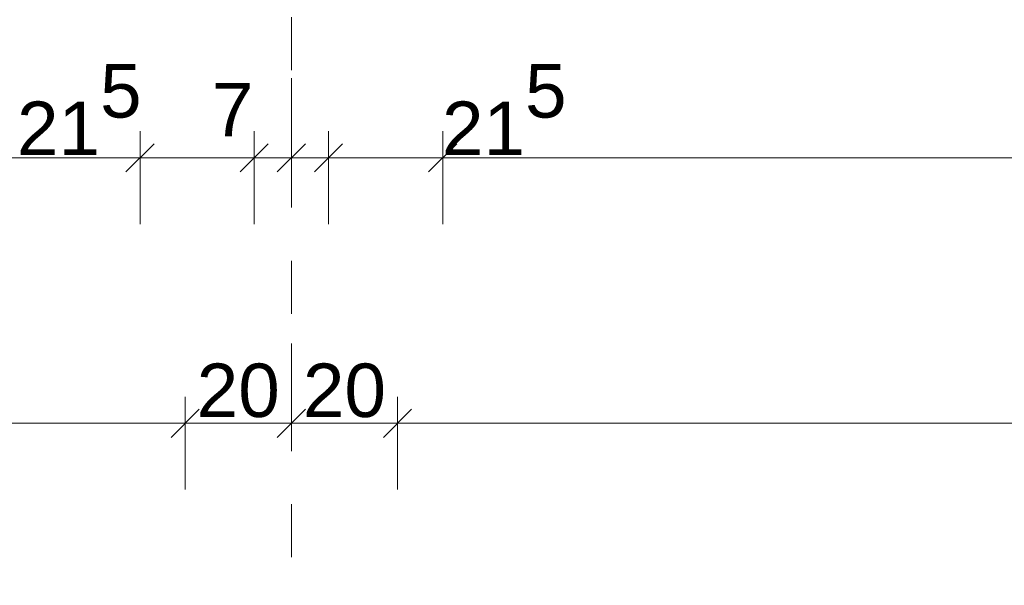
# Model space of a CAD drawing. Header units: metres. Extents: x -180 to 4, y -50 to 6.
# Tile 552 of 656: x -58.68 to -56.83, y 1.09 to 2.16. Entities that reach past the tile are written whole.
import ezdxf

# ---------------------------------------------------------------- set-up
doc = ezdxf.new("R2010")
doc.units = ezdxf.units.M
doc.header["$LTSCALE"] = 0.05
doc.header["$PDMODE"] = 1
doc.header["$PDSIZE"] = -2
doc.linetypes.add('Linienart-53', pattern=[5.291531, 3.175, -1.058062, 0.352704, -0.705764])
doc.layers.get('0').update_dxf_attribs({"lineweight": 25})
doc.layers.add('70 -71 Achsen- 1 Gebäudeachsen', color=7, linetype='Linienart-53', lineweight=18)
doc.layers.add('Keine', color=7, linetype='Continuous', lineweight=9)
doc.layers.add('70 -76 Bemaßung- 2 Allgemein', color=7, linetype='Continuous', lineweight=5, true_color=0x6666cc)
doc.styles.add('Arial', font='arial.ttf')
doc.dimstyles.new('k+k 1_50', dxfattribs={"dimtxt": 0.100689, "dimasz": 0.05302, "dimexe": 0.05, "dimexo": 0.15, "dimgap": 0.01, "dimtad": 1, "dimdec": 3, "dimtxsty": 'Arial', "dimblk": 'VW_SLASH', "dimblk1": 'VW_SLASH', "dimblk2": 'VW_SLASH', "dimcen": 0, "dimdle": 0.05, "dimadec": 3, "dimazin": 0, "dimtfac": 0.75, "dimtdec": 3, "dimtix": 1, "dimtmove": 0, "dimatfit": 0, "dimldrblk": 'VW_SLASH-1', "dimfxl": 0.125, "dimfxlon": 1, "dimfrac": 2, "dimtolj": 1, "dimarcsym": 0})

# ---------------------------------------------------------------- blocks, each defined once
blk = doc.blocks.new('VW_SLASH')
at = {"color": 0, "linetype": 'ByBlock', "lineweight": -2, "transparency": 16777216}
blk.add_line((0.943, 0), (-1, 0), dxfattribs=at)
at = {"color": 0, "lineweight": 20, "transparency": 16777216, "flags": 128}
blk.add_lwpolyline([(0.5, 0.5), (-0.5, -0.5)], dxfattribs=at)
blk = doc.blocks.new('*D11115')
at = {"layer": '70 -76 Bemaßung- 2 Allgemein', "color": 0, "lineweight": -2}
for p, q in [((-61.016, 1.775), (-61.016, 1.95)), ((-58.456, 1.775), (-58.456, 1.95)), ((-58.509, 1.9), (-60.963, 1.9))]:
    blk.add_line(p, q, dxfattribs=at)
at = {"layer": 'Defpoints', "color": 0}
for p in [(-61.016, 1.9), (-61.016, -0.347), (-58.456, -0.347)]:
    blk.add_point(p, dxfattribs=at)
at = {"layer": '70 -76 Bemaßung- 2 Allgemein', "color": 0, "lineweight": -2, "xscale": 0.05302001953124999, "yscale": 0.05302001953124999, "zscale": 0.05302001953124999, "rotation": 180}
blk.add_blockref('VW_SLASH', (-61.016, 1.9), dxfattribs=at)
at = {"layer": '70 -76 Bemaßung- 2 Allgemein', "color": 0, "lineweight": -2, "xscale": 0.05302001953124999, "yscale": 0.05302001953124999, "zscale": 0.05302001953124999}
blk.add_blockref('VW_SLASH', (-58.456, 1.9), dxfattribs=at)
at = {"layer": '70 -76 Bemaßung- 2 Allgemein', "color": 0, "insert": (-59.736, 1.9704), "char_height": 0.10069, "attachment_point": 5, "style": 'Arial'}
blk.add_mtext('\\A1;2,56', dxfattribs=at)
blk = doc.blocks.new('VW_SLASH-1')
at = {"color": 0, "linetype": 'ByBlock', "lineweight": -2, "transparency": 16777216}
blk.add_line((0.943, 0), (-1, 0), dxfattribs=at)
at = {"color": 0, "lineweight": 5, "transparency": 16777216, "flags": 128}
blk.add_lwpolyline([(0.5, 0.5), (-0.5, -0.5)], dxfattribs=at)
blk = doc.blocks.new('*D11116')
at = {"layer": '70 -76 Bemaßung- 2 Allgemein', "color": 0, "lineweight": -2}
for p, q in [((-58.456, 1.775), (-58.456, 1.95)), ((-58.241, 1.775), (-58.241, 1.95)), ((-58.509, 1.9), (-58.562, 1.9)), ((-58.241, 1.9), (-58.456, 1.9)), ((-58.188, 1.9), (-58.135, 1.9))]:
    blk.add_line(p, q, dxfattribs=at)
at = {"layer": 'Defpoints', "color": 0}
for p in [(-58.456, 1.9), (-58.241, 0.15), (-58.456, -0.347)]:
    blk.add_point(p, dxfattribs=at)
at = {"layer": '70 -76 Bemaßung- 2 Allgemein', "color": 0, "lineweight": -2, "xscale": 0.05302001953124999, "yscale": 0.05302001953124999, "zscale": 0.05302001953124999}
blk.add_blockref('VW_SLASH', (-58.456, 1.9), dxfattribs=at)
at = {"layer": '70 -76 Bemaßung- 2 Allgemein', "color": 0, "lineweight": -2, "xscale": 0.05302001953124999, "yscale": 0.05302001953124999, "zscale": 0.05302001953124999, "rotation": 180}
blk.add_blockref('VW_SLASH', (-58.241, 1.9), dxfattribs=at)
at = {"layer": '70 -76 Bemaßung- 2 Allgemein', "color": 0, "insert": (-58.5703, 1.9909), "char_height": 0.100689, "attachment_point": 5, "style": 'Arial'}
blk.add_mtext('\\A1;21\\S5^ ;', dxfattribs=at)
blk = doc.blocks.new('*D11117')
at = {"layer": '70 -76 Bemaßung- 2 Allgemein', "color": 0, "lineweight": -2}
for p, q in [((-58.171, 2.05), (-58.171, 1.95)), ((-58.241, 1.775), (-58.241, 1.95)), ((-58.294, 1.9), (-58.347, 1.9)), ((-58.171, 1.9), (-58.241, 1.9)), ((-58.118, 1.9), (-58.065, 1.9))]:
    blk.add_line(p, q, dxfattribs=at)
at = {"layer": 'Defpoints', "color": 0}
for p in [(-58.241, 1.9), (-58.171, 1.9), (-58.241, 0.15)]:
    blk.add_point(p, dxfattribs=at)
at = {"layer": '70 -76 Bemaßung- 2 Allgemein', "color": 0, "lineweight": -2, "xscale": 0.05302001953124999, "yscale": 0.05302001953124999, "zscale": 0.05302001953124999}
blk.add_blockref('VW_SLASH', (-58.241, 1.9), dxfattribs=at)
at = {"layer": '70 -76 Bemaßung- 2 Allgemein', "color": 0, "lineweight": -2, "xscale": 0.05302001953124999, "yscale": 0.05302001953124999, "zscale": 0.05302001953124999, "rotation": 180}
blk.add_blockref('VW_SLASH', (-58.171, 1.9), dxfattribs=at)
at = {"layer": '70 -76 Bemaßung- 2 Allgemein', "color": 0, "insert": (-58.2817, 1.9909), "char_height": 0.10069, "attachment_point": 5, "style": 'Arial'}
blk.add_mtext('\\A1;7', dxfattribs=at)
blk = doc.blocks.new('*D11118')
at = {"layer": '70 -76 Bemaßung- 2 Allgemein', "color": 0, "lineweight": -2}
for p, q in [((-58.171, 2.05), (-58.171, 1.95)), ((-58.101, 1.775), (-58.101, 1.95)), ((-58.224, 1.9), (-58.277, 1.9)), ((-58.101, 1.9), (-58.171, 1.9)), ((-58.048, 1.9), (-57.995, 1.9))]:
    blk.add_line(p, q, dxfattribs=at)
at = {"layer": 'Defpoints', "color": 0}
for p in [(-58.171, 1.9), (-58.171, 1.9), (-58.101, 0.15)]:
    blk.add_point(p, dxfattribs=at)
at = {"layer": '70 -76 Bemaßung- 2 Allgemein', "color": 0, "lineweight": -2, "xscale": 0.05302001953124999, "yscale": 0.05302001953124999, "zscale": 0.05302001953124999}
blk.add_blockref('VW_SLASH', (-58.171, 1.9), dxfattribs=at)
at = {"layer": '70 -76 Bemaßung- 2 Allgemein', "color": 0, "lineweight": -2, "xscale": 0.05302001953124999, "yscale": 0.05302001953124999, "zscale": 0.05302001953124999, "rotation": 180}
blk.add_blockref('VW_SLASH', (-58.101, 1.9), dxfattribs=at)
at = {"layer": '70 -76 Bemaßung- 2 Allgemein', "color": 0, "insert": (-56.3726, 1.9), "char_height": 0.10069, "attachment_point": 5, "style": 'Arial'}
blk.add_mtext('\\A1;7', dxfattribs=at)
blk = doc.blocks.new('*D11119')
at = {"layer": '70 -76 Bemaßung- 2 Allgemein', "color": 0, "lineweight": -2}
for p, q in [((-58.101, 1.775), (-58.101, 1.95)), ((-57.886, 1.775), (-57.886, 1.95)), ((-58.154, 1.9), (-58.207, 1.9)), ((-57.886, 1.9), (-58.101, 1.9)), ((-57.833, 1.9), (-57.78, 1.9))]:
    blk.add_line(p, q, dxfattribs=at)
at = {"layer": 'Defpoints', "color": 0}
for p in [(-58.101, 1.9), (-58.101, 0.15), (-57.886, -0.347)]:
    blk.add_point(p, dxfattribs=at)
at = {"layer": '70 -76 Bemaßung- 2 Allgemein', "color": 0, "lineweight": -2, "xscale": 0.05302001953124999, "yscale": 0.05302001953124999, "zscale": 0.05302001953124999}
for p, rotation in [((-58.101, 1.9), 359.9999999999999), ((-57.886, 1.9), 179.9999999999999)]:
    blk.add_blockref('VW_SLASH', p, dxfattribs=dict(at, rotation=rotation))
at = {"layer": '70 -76 Bemaßung- 2 Allgemein', "color": 0, "insert": (-57.77, 1.9909), "char_height": 0.100689, "attachment_point": 5, "style": 'Arial'}
blk.add_mtext('\\A1;21\\S5^ ;', dxfattribs=at)
blk = doc.blocks.new('*D11120')
at = {"layer": '70 -76 Bemaßung- 2 Allgemein', "color": 0, "lineweight": -2}
for p, q in [((-57.886, 1.775), (-57.886, 1.95)), ((-55.326, 1.775), (-55.326, 1.95)), ((-55.379, 1.9), (-57.833, 1.9))]:
    blk.add_line(p, q, dxfattribs=at)
at = {"layer": 'Defpoints', "color": 0}
for p in [(-57.886, 1.9), (-57.886, -0.347), (-55.326, -0.347)]:
    blk.add_point(p, dxfattribs=at)
at = {"layer": '70 -76 Bemaßung- 2 Allgemein', "color": 0, "lineweight": -2, "xscale": 0.05302001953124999, "yscale": 0.05302001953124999, "zscale": 0.05302001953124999, "rotation": 180}
blk.add_blockref('VW_SLASH', (-57.886, 1.9), dxfattribs=at)
at = {"layer": '70 -76 Bemaßung- 2 Allgemein', "color": 0, "lineweight": -2, "xscale": 0.05302001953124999, "yscale": 0.05302001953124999, "zscale": 0.05302001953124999}
blk.add_blockref('VW_SLASH', (-55.326, 1.9), dxfattribs=at)
at = {"layer": '70 -76 Bemaßung- 2 Allgemein', "color": 0, "insert": (-56.606, 1.9704), "char_height": 0.10069, "attachment_point": 5, "style": 'Arial'}
blk.add_mtext('\\A1;2,56', dxfattribs=at)
blk = doc.blocks.new('*D11397')
at = {"layer": '70 -76 Bemaßung- 2 Allgemein', "color": 0, "lineweight": -2}
for p, q in [((-66.221, 1.275), (-66.221, 1.45)), ((-58.371, 1.275), (-58.371, 1.45)), ((-58.424, 1.4), (-66.168, 1.4))]:
    blk.add_line(p, q, dxfattribs=at)
at = {"layer": 'Defpoints', "color": 0}
for p in [(-66.221, 1.4), (-66.221, -0.247), (-58.371, -0.247)]:
    blk.add_point(p, dxfattribs=at)
at = {"layer": '70 -76 Bemaßung- 2 Allgemein', "color": 0, "lineweight": -2, "xscale": 0.05302001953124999, "yscale": 0.05302001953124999, "zscale": 0.05302001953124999, "rotation": 180}
blk.add_blockref('VW_SLASH', (-66.221, 1.4), dxfattribs=at)
at = {"layer": '70 -76 Bemaßung- 2 Allgemein', "color": 0, "lineweight": -2, "xscale": 0.05302001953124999, "yscale": 0.05302001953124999, "zscale": 0.05302001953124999}
blk.add_blockref('VW_SLASH', (-58.371, 1.4), dxfattribs=at)
at = {"layer": '70 -76 Bemaßung- 2 Allgemein', "color": 0, "insert": (-62.296, 1.4704), "char_height": 0.10069, "attachment_point": 5, "style": 'Arial'}
blk.add_mtext('\\A1;7,85', dxfattribs=at)
blk = doc.blocks.new('*D11398')
at = {"layer": '70 -76 Bemaßung- 2 Allgemein', "color": 0, "lineweight": -2}
for p, q in [((-58.171, 1.55), (-58.171, 1.45)), ((-58.371, 1.275), (-58.371, 1.45)), ((-58.224, 1.4), (-58.318, 1.4))]:
    blk.add_line(p, q, dxfattribs=at)
at = {"layer": 'Defpoints', "color": 0}
for p in [(-58.371, 1.4), (-58.171, 1.4), (-58.371, -0.247)]:
    blk.add_point(p, dxfattribs=at)
at = {"layer": '70 -76 Bemaßung- 2 Allgemein', "color": 0, "lineweight": -2, "xscale": 0.05302001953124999, "yscale": 0.05302001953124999, "zscale": 0.05302001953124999, "rotation": 180}
blk.add_blockref('VW_SLASH', (-58.371, 1.4), dxfattribs=at)
at = {"layer": '70 -76 Bemaßung- 2 Allgemein', "color": 0, "lineweight": -2, "xscale": 0.05302001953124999, "yscale": 0.05302001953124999, "zscale": 0.05302001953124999}
blk.add_blockref('VW_SLASH', (-58.171, 1.4), dxfattribs=at)
at = {"layer": '70 -76 Bemaßung- 2 Allgemein', "color": 0, "insert": (-58.271, 1.4614), "char_height": 0.10069, "attachment_point": 5, "style": 'Arial'}
blk.add_mtext('\\A1;20', dxfattribs=at)
blk = doc.blocks.new('*D11399')
at = {"layer": '70 -76 Bemaßung- 2 Allgemein', "color": 0, "lineweight": -2}
for p, q in [((-58.171, 1.55), (-58.171, 1.45)), ((-57.971, 1.275), (-57.971, 1.45)), ((-58.024, 1.4), (-58.118, 1.4))]:
    blk.add_line(p, q, dxfattribs=at)
at = {"layer": 'Defpoints', "color": 0}
for p in [(-58.171, 1.4), (-58.171, 1.4), (-57.971, -0.247)]:
    blk.add_point(p, dxfattribs=at)
at = {"layer": '70 -76 Bemaßung- 2 Allgemein', "color": 0, "lineweight": -2, "xscale": 0.05302001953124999, "yscale": 0.05302001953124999, "zscale": 0.05302001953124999, "rotation": 180}
blk.add_blockref('VW_SLASH', (-58.171, 1.4), dxfattribs=at)
at = {"layer": '70 -76 Bemaßung- 2 Allgemein', "color": 0, "lineweight": -2, "xscale": 0.05302001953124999, "yscale": 0.05302001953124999, "zscale": 0.05302001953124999}
blk.add_blockref('VW_SLASH', (-57.971, 1.4), dxfattribs=at)
at = {"layer": '70 -76 Bemaßung- 2 Allgemein', "color": 0, "insert": (-58.071, 1.4614), "char_height": 0.10069, "attachment_point": 5, "style": 'Arial'}
blk.add_mtext('\\A1;20', dxfattribs=at)
blk = doc.blocks.new('*D11400')
at = {"layer": '70 -76 Bemaßung- 2 Allgemein', "color": 0, "lineweight": -2}
for p, q in [((-57.971, 1.275), (-57.971, 1.45)), ((-50.121, 1.275), (-50.121, 1.45)), ((-50.174, 1.4), (-57.918, 1.4))]:
    blk.add_line(p, q, dxfattribs=at)
at = {"layer": 'Defpoints', "color": 0}
for p in [(-57.971, 1.4), (-57.971, -0.247), (-50.121, -0.247)]:
    blk.add_point(p, dxfattribs=at)
at = {"layer": '70 -76 Bemaßung- 2 Allgemein', "color": 0, "lineweight": -2, "xscale": 0.05302001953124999, "yscale": 0.05302001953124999, "zscale": 0.05302001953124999, "rotation": 180}
blk.add_blockref('VW_SLASH', (-57.971, 1.4), dxfattribs=at)
at = {"layer": '70 -76 Bemaßung- 2 Allgemein', "color": 0, "lineweight": -2, "xscale": 0.05302001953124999, "yscale": 0.05302001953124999, "zscale": 0.05302001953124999}
blk.add_blockref('VW_SLASH', (-50.121, 1.4), dxfattribs=at)
at = {"layer": '70 -76 Bemaßung- 2 Allgemein', "color": 0, "insert": (-54.046, 1.4704), "char_height": 0.10069, "attachment_point": 5, "style": 'Arial'}
blk.add_mtext('\\A1;7,85', dxfattribs=at)
blk = doc.blocks.new('_Achsen (3D)')
at = {"layer": '70 -71 Achsen- 1 Gebäudeachsen', "transparency": 33554687}
blk.add_line((-58.171, 3.8), (-58.171, -46.172), dxfattribs=at)
blk = doc.blocks.new('Gruppe-9725')
at = {"layer": '70 -76 Bemaßung- 2 Allgemein'}
for base, p1, p2, text, picture, middle in [((-58.45599996, 1.89995802), (-58.24099996, 0.14995802), (-58.45599996, -0.34704198), '21\\S5^ ;', '*D11116', (-58.57026183, 1.99092052)), ((-58.24099996, 1.89995802), (-58.17099996, 1.89995802), (-58.24099996, 0.14995802), '7', '*D11117', (-58.28165071, 1.99092052)), ((-58.17099996, 1.89995802), (-58.10099996, 0.14995802), (-58.17099996, 1.89995802), '7', '*D11118', (-56.37260056, 1.89995802)), ((-58.10099996, 1.89995802), (-57.88599996, -0.34704198), (-58.10099996, 0.14995802), '21\\S5^ ;', '*D11119', (-57.77, 1.99092052))]:
    dim = blk.add_linear_dim(base=base, p1=p1, p2=p2, text=text, dimstyle='k+k 1_50', override={"dimtxt": 0.100689, "dimgap": 0.01, "dimdec": 8, "dimpost": '<>', "dimtxsty": 'Arial', "dimtix": 0, "dimtmove": 2}, dxfattribs=at)
    dim.commit()
    dim.dimension.update_dxf_attribs({"geometry": picture, "text_midpoint": middle, "dimtype": 160})
for base, p1, p2, picture, middle in [((-61.01599996, 1.89995802), (-58.45599996, -0.34704198), (-61.01599996, -0.34704198), '*D11115', (-59.73599996, 1.97042156)), ((-57.88599996, 1.89995802), (-55.32599996, -0.34704198), (-57.88599996, -0.34704198), '*D11120', (-56.60599996, 1.97042156))]:
    dim = blk.add_linear_dim(base=base, p1=p1, p2=p2, text='2,56', dimstyle='k+k 1_50', override={"dimtxt": 0.100689, "dimgap": 0.01, "dimdec": 8, "dimpost": '<>', "dimtxsty": 'Arial', "dimtmove": 2}, dxfattribs=at)
    dim.commit()
    dim.dimension.update_dxf_attribs({"geometry": picture, "text_midpoint": middle})
blk = doc.blocks.new('Gruppe-9729')
at = {"layer": '70 -76 Bemaßung- 2 Allgemein'}
for base, p1, p2, text, picture, middle in [((-58.37099996, 1.39995802), (-58.17099996, 1.39995802), (-58.37099996, -0.24704198), '20', '*D11398', (-58.27099996, 1.46135958)), ((-58.17099996, 1.39995802), (-57.97099996, -0.24704198), (-58.17099996, 1.39995802), '20', '*D11399', (-58.07099996, 1.46135958)), ((-66.22099996, 1.39995802), (-58.37099996, -0.24704198), (-66.22099996, -0.24704198), '7,85', '*D11397', (-62.29599996, 1.47042156)), ((-57.97099996, 1.39995802), (-50.12099996, -0.24704198), (-57.97099996, -0.24704198), '7,85', '*D11400', (-54.04599996, 1.47042156))]:
    dim = blk.add_linear_dim(base=base, p1=p1, p2=p2, text=text, dimstyle='k+k 1_50', override={"dimtxt": 0.100689, "dimgap": 0.01, "dimdec": 8, "dimpost": '<>', "dimtxsty": 'Arial', "dimtmove": 2}, dxfattribs=at)
    dim.commit()
    dim.dimension.update_dxf_attribs({"geometry": picture, "text_midpoint": middle})
blk = doc.blocks.new('_OG3_2D Bemaßung_ Beschriftung (2D)')
at = {"layer": '70 -76 Bemaßung- 2 Allgemein'}
for name in ['Gruppe-9725', 'Gruppe-9729']:
    blk.add_blockref(name, (0, 0), dxfattribs=at)

msp = doc.modelspace()

# ---------------------------------------------------------------- block references
at = {"layer": 'Keine', "color": 1}
msp.add_blockref('_OG3_2D Bemaßung_ Beschriftung (2D)', (0, 0), dxfattribs=at)

# ---------------------------------------------------------------- next in the draw order: block references
msp.add_blockref('_Achsen (3D)', (0, 0), dxfattribs=at)

doc.saveas('drawing.dxf')
